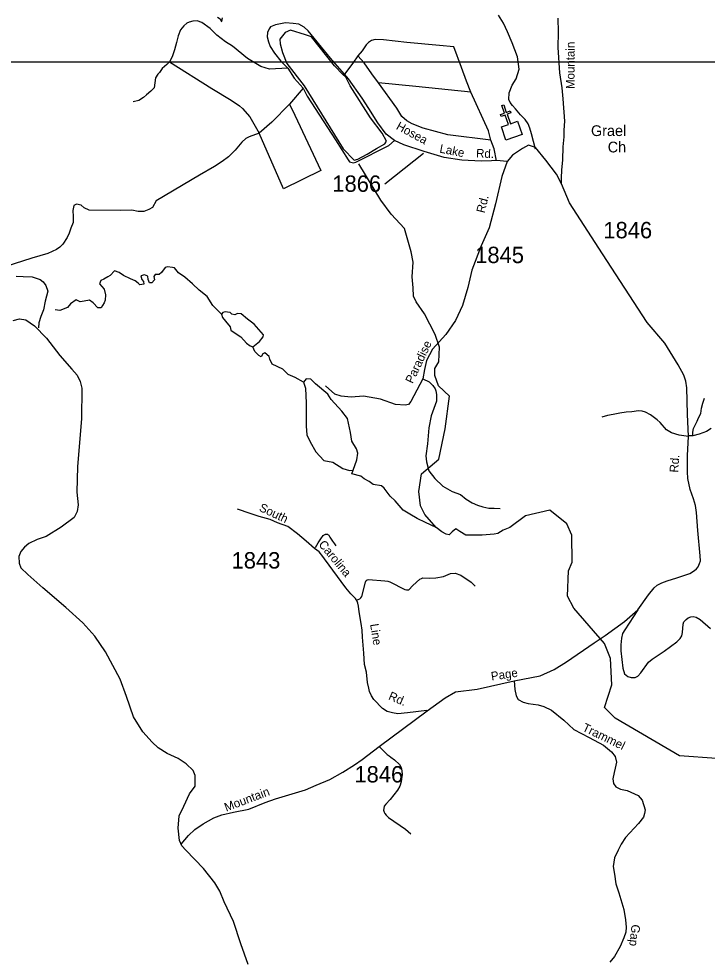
# Model space of a CAD drawing. Extents: x 884530 to 1028605, y 526725 to 653634.
# Drawn here: x 989022 to 994268, y 544298 to 551484 of the extents above; entities that cross this region are included whole.
import ezdxf

# ---------------------------------------------------------------- set-up
doc = ezdxf.new("R2010")
doc.units = 0
for name, color, linetype in [('Exist Boundary Political StateLine', 7, 'Continuous'), ('Exist Cultural Church CELL', 7, 'Continuous'), ('Exist Cultural Church Label', 7, 'Continuous'), ('Exist Hydrographic Bay Label', 7, 'Continuous'), ('Exist Hydrographic Creek Single Shore', 7, 'Continuous'), ('Exist Hydrographic Misc Water Feature', 7, 'Continuous'), ('Exist Hydrographic Pond Over 1500 Sq Ft', 7, 'Continuous'), ('Exist Hydrographic Pond Under 1500 Sq Ft', 7, 'Continuous'), ('Exist Road Non-System Type 51', 7, 'Continuous'), ('Exist Road Secondary Type 41 Attributed', 7, 'Continuous'), ('Exist Road Secondary Type 51 Attributed', 7, 'Continuous'), ('Exist Road Secondary Type 51 Label', 7, 'Continuous'), ('Exist Road Secondary Type 51 Number Label', 7, 'Continuous'), ('Map Preparation Inset Cut Line', 7, 'Continuous')]:
    doc.layers.add(name, color=color, linetype=linetype)

msp = doc.modelspace()

# ---------------------------------------------------------------- linework, layer by layer
at = {"layer": 'Exist Boundary Political StateLine'}
for points in [[(988978.3, 549183.7), (989026.8, 549196.2), (989076.5, 549188.4), (989141, 549142.2), (989231.7, 549049), (989335.2, 548915.3), (989425.8, 548812.2), (989466.1, 548766.6), (989490.5, 548717.9), (989502.7, 548667.4), (989498.6, 548433.4), (989470, 548070.1), (989465.3, 547874.1), (989474, 547777.7), (989466.1, 547727.9), (989442.6, 547680.7), (989344.1, 547608.1), (989231.4, 547536), (989162.5, 547512.3), (989099.5, 547482.4), (989064.6, 547455.7), (989037.5, 547422.6), (989022.1, 547383.1), (989024.3, 547332.9), (989037.2, 547296.6), (989091.4, 547246.7), (989205.9, 547144.6)], [(990769.7, 544272.6), (990715.1, 544430.5), (990658.9, 544600.5), (990586.1, 544751.2), (990554.9, 544830.3), (990517, 544895.7), (990428.8, 545004.9), (990295.5, 545143.6), (990264.6, 545176.6), (990246, 545217.2), (990237.3, 545311.6), (990244.4, 545405.5), (990279.1, 545480.2), (990322.4, 545574.8), (990366.4, 545633.3), (990365.2, 545713.4), (990350.6, 545752.1), (990298.2, 545801.9), (990237.6, 545844), (990152.9, 545880.9), (990084.4, 545925.3), (990037.8, 545967), (989966.4, 546045.5), (989896.3, 546160), (989843.6, 546315.9), (989794.2, 546447.7), (989681.5, 546657.8), (989601.4, 546776.7), (989508.8, 546878), (989380.8, 546994.4), (989205.9, 547144.6)]]:
    msp.add_lwpolyline(points, dxfattribs=at)
at = {"layer": 'Exist Cultural Church CELL'}
msp.add_lwpolyline([(992699.7, 550659.4), (992753.3, 550678.4), (992728, 550750.2), (992697.8, 550739.6), (992692.5, 550754.6), (992722.7, 550765.3), (992702.6, 550822), (992717.8, 550827.3), (992737.8, 550770.6), (992767.9, 550781.3), (992773.3, 550766.2), (992743.1, 550755.6), (992768.4, 550683.8), (992822.8, 550702.8), (992858.2, 550602.4), (992735.1, 550559)], close=True, dxfattribs=at)
at = {"layer": 'Exist Hydrographic Bay Label'}
msp.add_lwpolyline([(991676.9, 550452), (991748.6, 550496), (991812.1, 550530.2), (991825.2, 550549.8), (991790.9, 550611.7), (991701.3, 550729), (991548.2, 550972.7), (991515.6, 551037.9), (991491.2, 551059), (991429.2, 551125.9), (991251.7, 551345.9), (991206.8, 551361.7), (991092, 551396.4), (991051.3, 551380.1), (991012.2, 551327.9), (991012.7, 551293.4), (991031.7, 551226.9), (991065.9, 551142.2), (991196.3, 550972.7), (991493.7, 550492.8), (991577.5, 550404.7), (991605.2, 550414.5), (991676.9, 550452)], dxfattribs=at)
at = {"layer": 'Exist Hydrographic Creek Single Shore'}
for points in [[(990568, 549232.3), (990501.1, 549298.4), (990457.1, 549366.2), (990396.6, 549415.7), (990345.3, 549463.4), (990286.6, 549512.9), (990238.9, 549545.9), (990209.6, 549584.4), (990193.1, 549588.1), (990154.6, 549591.7), (990136.3, 549586.2), (990110.6, 549549.6), (990092.3, 549533.1), (990061.1, 549534.9), (990051.9, 549518.4), (990055.6, 549492.7), (990035.4, 549470.7), (990018.9, 549470.7), (990007.9, 549496.4), (990004.3, 549520.2), (989980.4, 549531.2), (989952.9, 549523.9), (989958.4, 549496.4), (989973.1, 549481.7), (989974.9, 549461.5), (989945.6, 549454.2), (989930.9, 549467), (989908.9, 549485.4), (989874.1, 549501.9), (989819.1, 549527.6), (989787.9, 549549.6), (989751.3, 549562.4), (989718.3, 549527.6), (989699.9, 549516.6), (989668.8, 549498.2), (989646.8, 549489), (989635.8, 549463.4), (989671.5, 549421.2), (989682.5, 549379), (989680.7, 549338.7), (989671.5, 549318.5), (989658.7, 549296.5), (989649.5, 549280), (989623.9, 549280), (989589, 549318.5), (989561.5, 549338.7), (989521.2, 549331.4), (989490, 549325.9), (989458.9, 549340.5), (989414.9, 549309.4), (989392.9, 549281.9), (989334.2, 549259.8), (989299.4, 549263.5)], [(992222.7, 548125.7), (992272.2, 548357), (992305.5, 548605.8), (992221.1, 548686.3), (992193.4, 548764.5), (992193.4, 548816.7), (992224.3, 548868.8), (992227.6, 548980.4), (992196.6, 549076.6), (992113.5, 549234.7)], [(991191.4, 548713.2), (991129, 548748.3), (991075.8, 548772.1), (991035.5, 548812.4), (990953, 548849.1), (990934.7, 548887.6), (990931, 548907.8), (990896.2, 548937.1), (990881.5, 548929.8), (990868.7, 548906), (990850.3, 548917), (990821, 548946.3), (990806.3, 548983)], [(992070.3, 547878.7), (992091.6, 548012.8), (992222.7, 548125.7)], [(992202.3, 547604.3), (992122.6, 547642.6), (992058.5, 547673.8), (992001.6, 547706.8), (991950.3, 547738), (991889.8, 547807.6), (991853.1, 547842.5), (991807.3, 547904.8), (991787.1, 547921.3), (991723, 547932.3), (991691.8, 547956.2), (991653.3, 547976.3), (991629.5, 547996.5), (991559.8, 548014.8), (991569.4, 548041.8)], [(992117, 547703.8), (992083.3, 547770.1), (992070.3, 547878.7)], [(992202.3, 547604.3), (992117, 547703.8)], [(994339.6, 545844), (994056.7, 545862.8), (993566.2, 546151.8), (993485.3, 546232.1), (993541.1, 546405), (993531.3, 546605.3), (993485.2, 546721.1), (993252.3, 546988.4), (993205.2, 547081.2), (993211.6, 547274.7), (993238.8, 547339.8), (993237.4, 547546.6), (993198.6, 547632.8), (993068.6, 547737.1), (992883.7, 547694.9), (992763.6, 547605), (992713.1, 547583.8), (992672.4, 547559.4), (992644.7, 547552.9), (992553.6, 547547.2), (992428, 547546.4), (992384, 547574.1), (992351.8, 547594.9), (992324.3, 547572.9), (992302.3, 547549.1), (992278.5, 547552.8), (992247.3, 547572.9), (992202.3, 547604.3)]]:
    msp.add_lwpolyline(points, dxfattribs=at)
at = {"layer": 'Exist Hydrographic Misc Water Feature'}
msp.add_lwpolyline([(992113.5, 549234.7), (992051.6, 549325.9), (992030.4, 549369.9), (992027.2, 549433.5), (992019, 549516.6), (992027.2, 549627.4), (992012.5, 549708.1), (991962, 549885.7), (991859.4, 549994.1), (991781.2, 550100), (991613.4, 550377.9)], dxfattribs=at)
at = {"layer": 'Exist Hydrographic Pond Over 1500 Sq Ft'}
for points in [[(990806.3, 548983), (990855.8, 549023.3), (990883.3, 549060), (990887, 549072.8), (990815.5, 549155.3), (990764.2, 549193.8), (990716.5, 549234.2), (990689, 549236), (990668.8, 549226.8), (990645, 549230.5), (990632.2, 549245.2), (990613.8, 549247), (990593.7, 549248.8), (990577.2, 549245.2), (990568, 549232.3), (990575.3, 549206.7), (990597.3, 549177.3), (990632.2, 549135.2), (990637.7, 549109.5), (990670.7, 549087.5), (990714.7, 549060), (990756.8, 549010.5), (990786.2, 548990.3)], [(991569.4, 548041.8), (991598.7, 548120), (991605.2, 548172.1), (991595.4, 548204.7), (991559.6, 548263.4), (991549.8, 548328.6), (991527, 548436.1), (991484.6, 548491.6), (991403.2, 548579.6), (991377.1, 548621.9), (991282.6, 548700.1), (991246.8, 548736), (991210.9, 548739.3), (991191.4, 548713.2), (991207.7, 548667.6), (991210.9, 548553.5), (991210.9, 548377.5), (991217.4, 548312.3), (991243.5, 548256.9), (991285.9, 548181.9), (991347.8, 548116.7), (991416.2, 548103.7), (991491.2, 548054.8), (991543.3, 548038.5)]]:
    msp.add_lwpolyline(points, close=True, dxfattribs=at)
at = {"layer": 'Exist Hydrographic Pond Under 1500 Sq Ft'}
msp.add_lwpolyline([(990536.4, 551496.6), (990556, 551483.6), (990562.5, 551472.2), (990564.1, 551465.6), (990570.6, 551464), (990573.9, 551490.1)], dxfattribs=at)
at = {"layer": 'Exist Road Non-System Type 51'}
msp.add_line((991188.3, 550955.6), (991084.5, 550833.5), dxfattribs=at)
for points in [[(992959.5, 550490), (992930, 550605.5), (992917, 550649.4), (992903.2, 550683.7), (992880.1, 550715.5), (992846.5, 550751.3), (992806.9, 550796.3), (992784.8, 550822.7), (992767.7, 550844.9), (992757.4, 550867.4), (992760, 550920.3), (992782.4, 550977.4), (992812.2, 551025.2), (992836.5, 551100.1), (992821.8, 551193.3), (992781, 551301.2), (992745.7, 551385), (992715.5, 551451.5), (992679.1, 551511.3)], [(991071.2, 551108.5), (990933.3, 551100.7), (990866.8, 551119.3), (990765.3, 551181.9), (990651.9, 551275.2), (990597.1, 551309), (990530.6, 551358.9), (990480.7, 551410.4), (990415.9, 551455.3), (990381.1, 551467.4), (990347.2, 551466.6), (990320.1, 551458.9), (990301.4, 551449.6), (990278.5, 551430.1), (990253.1, 551398.7), (990236.2, 551353.9), (990224.3, 551302.2), (990209, 551246.2), (990189.8, 551194.3), (990170.8, 551156.2)], [(991503.7, 551063), (991396.8, 551184.3), (991227.2, 551392.1), (991197.3, 551420.4), (991157.5, 551442), (991114.2, 551448.7), (991054.3, 551452), (990977.9, 551438.7), (990941.4, 551422.1), (990930.1, 551408.1), (990917.2, 551379), (990915.7, 551345.4), (990924, 551307.2), (990937.9, 551272.6), (990969.6, 551220.9), (991019.5, 551161.1), (991071.2, 551108.5)], [(992466.2, 550925.1), (992435.1, 551008.8), (992396.5, 551112.4), (992337.7, 551270.6), (992229.6, 551280.7), (991979.5, 551304.2), (991802.6, 551324.6), (991737.5, 551326), (991709.3, 551319.3), (991687.8, 551303.4), (991669.7, 551284.6), (991638.3, 551239.9), (991605.7, 551202.6)], [(990170.8, 551156.2), (990149.8, 551135.2), (990113.4, 551104.5), (990093.5, 551074.6), (990081.8, 551061.3), (990063.5, 551034.7), (990058.5, 550994.8), (990053.5, 550958.2), (990028.6, 550933.3), (989995.4, 550903.4), (989972.1, 550883.4), (989935.5, 550861.8), (989894, 550850.2)], [(990170.8, 551156.2), (990493.4, 550953.2), (990641.5, 550863.6), (990704.5, 550819.6), (990727.8, 550798.7), (990783.3, 550736.4), (990853.5, 550611.2)], [(991605.7, 551202.6), (991567, 551145.8), (991503.7, 551063)], [(991763.4, 550995.5), (991712.8, 551063.6), (991655.4, 551148.7), (991605.7, 551202.6)], [(991071.2, 551108.5), (991120.8, 551031.4), (991188.3, 550955.6)], [(991759.4, 550691.4), (991688.9, 550800.2), (991638.6, 550879.5), (991535.5, 551026.8), (991503.7, 551063)], [(991188.3, 550955.6), (991220.5, 550895), (991435.3, 550561.2), (991531.4, 550407.9), (991543.6, 550392.7), (991572, 550384.4), (991589.5, 550389.7), (991843.1, 550518.8), (991884.5, 550556.4)], [(992466.2, 550925.1), (992048.8, 550966.9), (991763.4, 550995.5)], [(992618.6, 550558.7), (992292.8, 550600.3), (992103, 550650.8), (992018.8, 550683), (991978.7, 550704.9), (991942.5, 550740.1), (991903.5, 550803.3), (991763.4, 550995.5)], [(992618.6, 550558.7), (992600.7, 550630.5), (992466.2, 550925.1)], [(991084.5, 550833.5), (990950.6, 550696.3), (990853.5, 550611.2)], [(991084.5, 550833.5), (991124.8, 550748.3), (991323.6, 550327.5), (991038.4, 550187.2), (990853.5, 550611.2)], [(990853.5, 550611.2), (990777.8, 550584.9), (990752.9, 550570.2), (990722, 550543.8), (990672, 550483.1), (990620.5, 550432.4), (990572.8, 550395.1), (990513.4, 550356.5), (990399.3, 550291.6), (990070.1, 550095.4), (990041.9, 550045.5), (990013.6, 550028.9), (989973.7, 550015.6), (989932.1, 550013.9), (989882.3, 550025.6), (989797.5, 550022.2), (989558.1, 550025.6), (989519.8, 550042.2), (989496.6, 550063.8), (989461.7, 550070.4), (989441.7, 550060.4), (989433.4, 550022.2), (989435, 549975.7), (989436.8, 549930.8), (989418.9, 549886.6), (989406.4, 549848.1), (989391.1, 549817.4), (989357.1, 549766.6), (989335.1, 549742.6), (989308.6, 549723.6), (989242.3, 549693.8), (989120.9, 549658.6), (988858.2, 549575)], [(992661.6, 550399.9), (992644.7, 550491.9), (992618.6, 550558.7)], [(989002.8, 549521.8), (989056, 549518.5), (989122.6, 549516.8), (989184, 549495.2), (989207.3, 549476.9), (989229, 549450.3), (989242.2, 549407.1), (989222.2, 549330.6), (989210.6, 549264.1), (989190.7, 549212.6), (989174, 549166), (989172.4, 549126.1)], [(992100.5, 548739.3), (992149.4, 548714.8), (992177.1, 548687.1), (992196.6, 548662.7), (992199.9, 548646.4), (992206.4, 548618.7), (992204.8, 548568.1), (992165.7, 548457.3), (992147.8, 548364.4), (992138, 548243.9), (992124.9, 548151.8), (992129.8, 548106.1), (992147.8, 548036.1), (992193.4, 547977.4), (992253.7, 547918.7), (992325.3, 547880.4), (992387.3, 547856), (992432.9, 547821.8), (992476.9, 547792.4), (992517.6, 547776.1), (992558.3, 547763.1), (992604, 547751.7), (992644.7, 547751.7), (992690.3, 547750.1)], [(994158.7, 548308), (994158.7, 548330.7), (994163.3, 548360.7), (994178.5, 548389.6), (994193, 548415.7), (994201.7, 548441.9), (994219.1, 548473.8), (994225, 548514.5), (994236.5, 548552.3), (994248.2, 548590)], [(994126.2, 548298.9), (994053.9, 548308.1), (993997.5, 548325.7), (993957.6, 548349.2), (993909.6, 548406.4), (993887, 548427), (993837.5, 548463.7), (993798.4, 548484.2), (993771.9, 548492), (993744.9, 548493.3), (993694.1, 548487.5), (993652.4, 548484.2), (993602.1, 548475.4), (993551.9, 548466.5), (993507.9, 548459.1), (993466.5, 548446.5)], [(991282.7, 547451.5), (991294.7, 547470.2), (991304.1, 547487.6), (991314, 547503.4), (991323.9, 547519.3), (991342.4, 547542.7), (991345.6, 547546), (991349.2, 547548.6), (991353.3, 547551), (991356.4, 547552.6), (991358.7, 547553.4), (991362.2, 547554.1), (991365.9, 547554.4), (991368.4, 547554.4), (991370.8, 547554.1), (991375, 547552.7), (991377.4, 547551.5), (991379.4, 547550), (991383.8, 547545.5), (991388.3, 547540.1), (991390.8, 547536.3), (991393.6, 547531.4), (991398.1, 547523.5), (991412, 547501.5), (991429.2, 547480.8), (991438.4, 547465.3)], [(991596.1, 547051.5), (991621.3, 547061.3), (991629.1, 547068), (991636, 547078.8), (991664.2, 547186.8), (991669, 547199.4), (991676.8, 547205.3), (991686.5, 547208.2), (991812, 547198.5), (991833.5, 547194.6), (991850.7, 547189.5), (991962.9, 547133.2), (991977.5, 547130.3), (991994.1, 547130.3), (992024.2, 547161.5), (992079.7, 547211.1), (992090.4, 547217), (992100.1, 547219.9), (992148.8, 547219), (992201, 547220.9), (992257.8, 547231.9), (992312.8, 547253.9), (992348.6, 547256.6), (992391.7, 547242), (992469.7, 547187.1), (992499.1, 547157.5)], [(991769.8, 545933.8), (991829.8, 545874.7), (991845.8, 545862.5), (991857.1, 545852.5), (991886.3, 545833.3), (991924.6, 545797.2), (991937, 545774.7), (991940.4, 545749.9), (991942.6, 545720.7), (991938.1, 545688), (991935.1, 545665.7), (991925.7, 545631.8), (991907.7, 545601.4), (991851.5, 545530.5), (991819.9, 545495.5), (991807.5, 545478.6), (991803, 545462.9), (991801.9, 545449.4), (991806.4, 545433.6), (991812, 545423.5), (991821, 545410), (991839.1, 545393.1), (991968.5, 545304.1), (992010.2, 545268.1)]]:
    msp.add_lwpolyline(points, dxfattribs=at)
at = {"layer": 'Exist Road Secondary Type 41 Attributed'}
for points in [[(994299, 548360.1), (994263.7, 548337.7), (994207.3, 548317.2), (994160.3, 548304.2), (994131.5, 548303.1)], [(992132.8, 546210.1), (991984.1, 546190.7), (991911.9, 546184), (991870.6, 546191.3), (991829.3, 546202.6), (991794.2, 546225.4), (991729.1, 546291.9), (991710, 546320.4), (991694.4, 546353), (991690.3, 546378.7), (991679.7, 546423), (991670.8, 546502.1), (991658, 546561), (991652.9, 546645.3), (991640.9, 546768.8), (991637.9, 546821.8), (991630.8, 546872.4), (991616.8, 546962.2), (991612.2, 547003.6), (991605.5, 547027.8), (991600.3, 547042.3), (991588.7, 547064), (991578.4, 547074.4), (991553, 547100.1), (991514.8, 547145), (991352.6, 547366.4), (991339.5, 547383.8), (991310.6, 547418.8), (991276.4, 547445), (991211.6, 547501), (991146.9, 547556.9), (991073.4, 547612.8), (990993.9, 547640.1), (990938.8, 547666), (990853.1, 547689.3), (990785.7, 547711.7), (990688, 547745.3)]]:
    msp.add_lwpolyline(points, dxfattribs=at)
at = {"layer": 'Exist Road Secondary Type 51 Attributed'}
for points in [[(993157.9, 550225.2), (993158.2, 550272.2), (993160.6, 550330.9), (993168.3, 550407.3), (993171.7, 550506.5), (993177.4, 550584.8), (993178.4, 550634.2), (993182.8, 550703.7), (993170.9, 550873.3), (993162.8, 550958.8), (993146.5, 551071.3), (993131.8, 551264.4), (993135.1, 551381.7), (993133.5, 551489.3)], [(992743.4, 550394.7), (992663.4, 550403), (992625.5, 550400.2), (992545.3, 550398.8), (992399.1, 550405.9), (992262.7, 550425.5), (992112.3, 550472), (991956.2, 550524), (991884.5, 550556.4), (991821.3, 550604.2), (991759.4, 550691.4)], [(993157.9, 550225.2), (993120, 550298.4), (993038.8, 550406.7), (992960.3, 550501.5), (992906.2, 550520.4), (992860.2, 550496.1), (992784.4, 550444.6), (992743.4, 550394.7)], [(992743.4, 550394.7), (992703.8, 550282.1), (992654.5, 550073.9), (992608.2, 549889.6), (992545.4, 549753.7), (992475, 549567.5), (992444.8, 549435.5), (992404.6, 549297.1), (992349.3, 549183.9), (992276.3, 549077.4), (992175.8, 548964.9), (992129.8, 548877.8), (992113.5, 548809.3), (992100.5, 548739.3), (992010.9, 548566.5), (991993, 548542.1), (991966.9, 548537.2), (991891.8, 548543.3), (991778.6, 548583.6), (991647.9, 548606.2), (991554.7, 548598.3), (991479.8, 548606.4), (991431.6, 548621.3), (991358.7, 548684.2)], [(994126.2, 548298.9), (994119.7, 548469.1), (994112.7, 548670.1), (994106.8, 548720.6), (994091.5, 548765.3), (994047.6, 548844.7), (993944.7, 549009.9), (993810.1, 549167.8), (993471.8, 549690.5), (993220.1, 550080.4), (993157.9, 550225.2)], [(993739.4, 546976.7), (993821.8, 547090.9), (993864.7, 547143.8), (993887.6, 547164.9), (993924.1, 547182.6), (993963.4, 547198.4), (994037.5, 547220.5), (994136.8, 547254.8), (994172, 547276), (994186.7, 547289.5), (994199.1, 547304.8), (994209, 547329.5), (994216.7, 547351.8), (994214.3, 547389.4), (994196.4, 547581), (994187.9, 547718.6), (994179.1, 547772.6), (994163.2, 547822.6), (994138.5, 547894.3), (994122.1, 547979.2), (994119.1, 548030.4), (994118, 548153.5), (994126.2, 548298.9)], [(992798.5, 546435.2), (992995.5, 546473.6), (993103.1, 546521.9), (993195.3, 546580), (993407.4, 546725.9), (993490.8, 546781.5), (993637.7, 546888.4), (993739.4, 546976.7)], [(993739.4, 546976.7), (993640, 546823.9), (993624, 546795.5), (993614.7, 546759.8), (993610.6, 546709.7), (993611.6, 546665.2), (993625.2, 546532.5), (993639.2, 546487.8), (993664.5, 546469.2), (993689.7, 546460.4), (993720.6, 546461.3), (993740.7, 546472.2), (993761.9, 546495.9), (993820.8, 546577.5), (993848.1, 546600.3), (993941.8, 546662.5), (994037.7, 546734), (994064, 546759.3), (994074.3, 546778.9), (994080.8, 546804.7), (994084.4, 546868.3), (994091.6, 546884.8), (994108.1, 546902.9), (994122.6, 546914.7), (994143.3, 546923.5), (994162.9, 546925.1), (994184.6, 546919.9), (994216.1, 546902.3), (994293.1, 546833.4)], [(992133.9, 546207.6), (992270.8, 546305.9), (992351.4, 546352.4), (992516.6, 546373), (992798.5, 546435.2)], [(992798.5, 546435.2), (992801.8, 546369.3), (992813.9, 546322.1), (992827, 546293.6), (992866.6, 546273.8), (992903.9, 546261.8), (992980.7, 546253), (993024.6, 546240.9), (993081.7, 546211.3), (993176.1, 546136.6), (993252.7, 546064.9), (993370.3, 546002.8), (993479.5, 545945.7), (993539.3, 545895.2), (993566.8, 545859), (993576.7, 545814), (993568.4, 545770.1), (993560.7, 545736), (993548.3, 545688.3), (993554.2, 545653.7), (993571.7, 545627.4), (993606.8, 545608.7), (993658.4, 545598.8), (993742.4, 545561.5), (993773.1, 545525.3), (993795.1, 545452.9), (993791.8, 545423.2), (993783, 545395.8), (993744, 545346.4), (993646.4, 545239.9), (993612.3, 545190.6), (993589.8, 545144.5), (993563.5, 545085.2), (993553.1, 545020.4), (993561.3, 544962.3), (993572.8, 544888.7), (993594.8, 544818.5), (993633.7, 544691.2), (993645.8, 544613.3), (993652.4, 544556.2), (993647.4, 544517.8), (993633.2, 544476.1), (993604.6, 544409.1), (993561.3, 544332.3), (993526.2, 544290.6)], [(990258.2, 545190.6), (990316.5, 545256.3), (990363.7, 545302), (990426.4, 545346), (990507.1, 545389.5), (990570.6, 545414.8), (990657, 545435.2), (990775.2, 545456.1), (990900.6, 545508.4), (990977.9, 545536.2), (991206.9, 545604.7), (991289.1, 545638.9), (991392.6, 545683.7), (991492.8, 545739.1), (991580, 545794.5), (991639.4, 545835.3), (991769.8, 545933.8), (992133.9, 546207.6)]]:
    msp.add_lwpolyline(points, dxfattribs=at)
at = {"layer": 'Exist Road Secondary Type 51 Label'}
msp.add_lwpolyline([(991811.8, 550224.3), (992107.5, 550458.6)], dxfattribs=at)
at = {"layer": 'Map Preparation Inset Cut Line'}
msp.add_lwpolyline([(1000725.2, 565640.1), (964100.1, 565640.1), (964100.1, 551156.3), (1000725.2, 551156.3)], close=True, dxfattribs=at)

# ---------------------------------------------------------------- texts
at = {"layer": 'Exist Cultural Church Label'}
for s, p in [('Grael', (993383.1, 550589.9)), ('Ch', (993510.6, 550465))]:
    msp.add_text(s, height=82.02, dxfattribs=at).set_placement(p)
at = {"layer": 'Exist Road Secondary Type 51 Label'}
for s, rotation, p in [('Mountain', 89.97151, (993257.6, 550948.2)), ('Hosea', 331.3833, (991892.3, 550645.5)), ('Lake', 348.98214, (992225, 550464.3)), ('Rd.', 358.06253, (992506.5, 550426.7)), ('Rd.', 75.87271, (992571.2, 549998.5)), ('Paradise', 64.80619, (992023.8, 548697.2)), ('Rd.', 86.05221, (994046.9, 548021.8)), ('South', 334.80409, (990847.7, 547734.1)), ('Carolina', 309.68695, (991302.7, 547473.7)), ('Line', 278.83772, (991699.3, 546866.7)), ('Page', 8.47764, (992625.8, 546437.1)), ('Rd.', 336.65666, (991833.9, 546296)), ('Trammel', 334.23067, (993311.2, 546057)), ('Mountain', 20.75132, (990603, 545437.7)), ('Gap', 263.44259, (993693.6, 544580.9))]:
    msp.add_text(s, height=65.62, rotation=rotation, dxfattribs=at).set_placement(p)
at = {"layer": 'Exist Road Secondary Type 51 Number Label'}
for s, p in [('1866', (991411.4, 550164.5)), ('1846', (993477.3, 549810.1)), ('1845', (992500.5, 549620.9)), ('1843', (990643.6, 547292)), ('1846', (991579.8, 545660.4))]:
    msp.add_text(s, height=125, dxfattribs=at).set_placement(p)

doc.saveas('drawing.dxf')
